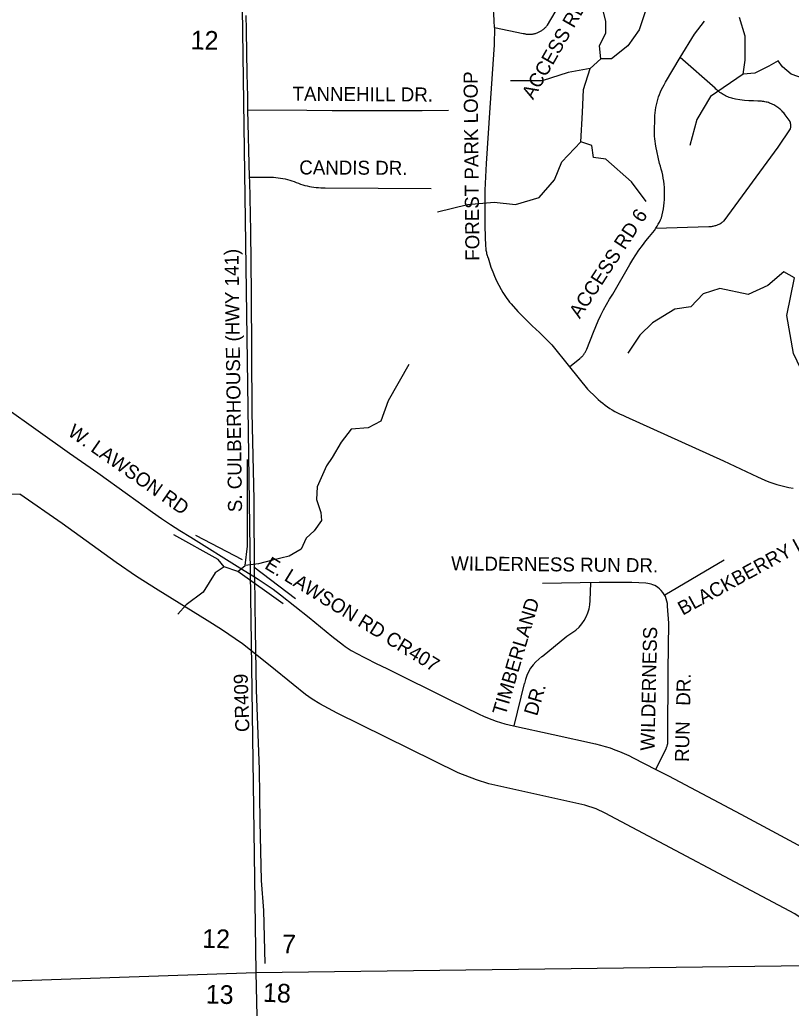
# Model space of a CAD drawing. Extents: x 1670563 to 1761545, y 515755 to 578944.
# Drawn here: x 1692542 to 1696673, y 522753 to 528045 of the extents above; entities that cross this region are included whole.
import ezdxf

# ---------------------------------------------------------------- set-up
doc = ezdxf.new("R2010")
doc.units = 0
for name, color, linetype in [('4_TwnRge', 7, 'Continuous'), ('5_sectionlines', 7, 'Continuous'), ('62_text', 7, 'Continuous'), ('LIMITS', 7, 'Continuous'), ('SHP_LINE', 7, 'Continuous'), ('STREETCL', 7, 'Continuous'), ('STRNAMES', 7, 'Continuous')]:
    doc.layers.add(name, color=color, linetype=linetype)

# ---------------------------------------------------------------- blocks, each defined once
blk = doc.blocks.new('CITY_LIMITS02')
at = {"layer": 'LIMITS'}
for points in [[(1691726.5, 525506.8), (1692542.3, 525506.1)], [(1696991.8, 522984.4), (1696846.2, 523133.3), (1696785.4, 523193.4), (1696692.7, 523258.4), (1695676.6, 523796.7), (1695627.9, 523819.7), (1695568, 523839.6), (1695054.6, 523954.8), (1694987.3, 523974.9), (1694889.1, 524013.1), (1694241.1, 524331.9), (1694148.1, 524382.3), (1694108.4, 524407.4), (1694072.5, 524433.4), (1694005, 524485.9), (1693882.6, 524586.6), (1693735.1, 524703.2), (1693621.8, 524781.2), (1693544.8, 524829.3), (1693283.3, 524992.1), (1693167.6, 525064), (1693058.6, 525138.8), (1692768.3, 525348), (1692542.3, 525506.1)]]:
    blk.add_lwpolyline(points, dxfattribs=at)

msp = doc.modelspace()

# ---------------------------------------------------------------- linework, layer by layer
at = {"layer": '4_TwnRge'}
msp.add_lwpolyline([(1693900.8, 565154.5), (1693867.8, 559919.3), (1693819.4, 554617.2), (1693735.2, 549363.2), (1693687.1, 544103.2), (1693620.9, 538819.1), (1693684.6, 533590.9), (1693722.5, 528338.7), (1693732, 528106.5), (1693805.9, 522944.4), (1693926.3, 517684.2)], dxfattribs=at)
at = {"layer": '5_sectionlines'}
for points in [[(1693805.9, 522944.4), (1698871.1, 523008), (1704181.4, 523037.2), (1709444.2, 523180.6), (1714834.2, 523147.7)], [(1682894.7, 522815.2), (1688228.1, 522753.5), (1693805.9, 522944.4)]]:
    msp.add_lwpolyline(points, dxfattribs=at)
at = {"layer": 'SHP_LINE'}
for points in [[(1695901, 528120), (1695858, 527991), (1695799, 527905), (1695710, 527836), (1695654, 527836), (1695647, 527905), (1695680, 527975), (1695680, 528037), (1695664, 528100)], [(1696739, 527731), (1696673, 527754), (1696627, 527793), (1696604, 527826), (1696554, 527797), (1696479, 527760), (1696416, 527754), (1696426, 527829), (1696426, 527958), (1696396, 528057)], [(1694779, 527016), (1694940, 527056), (1695082, 527069), (1695197, 527056), (1695324, 527093), (1695405, 527189), (1695445, 527285), (1695547, 527391), (1695556, 527549), (1695560, 527672), (1695597, 527784), (1695654, 527836)], [(1695597, 527784), (1695479, 527762), (1695340, 527719), (1695169, 527719)], [(1696416, 527754), (1696241, 527635), (1696167, 527511), (1696130, 527372)], [(1695897, 527072), (1695817, 527177), (1695680, 527298), (1695615, 527307), (1695606, 527372), (1695547, 527391)], [(1696690, 526663), (1696634, 526696), (1696548, 526623), (1696442, 526574), (1696290, 526607), (1696201, 526577), (1696135, 526508), (1696050, 526495), (1695931, 526422), (1695862, 526356), (1695799, 526261)], [(1696823, 525971), (1696686, 526258), (1696650, 526462), (1696690, 526663)], [(1694626, 526199), (1694515, 526005), (1694476, 525896), (1694407, 525860), (1694316, 525854), (1694263, 525784), (1694214, 525701), (1694184, 525657), (1694135, 525544), (1694131, 525477), (1694154, 525407), (1694157, 525364), (1694118, 525309), (1694075, 525269), (1694049, 525210), (1693985, 525173), (1693896, 525152), (1693820, 525133), (1693748, 525124)], [(1693748, 525124), (1693761, 525227), (1693761, 525691)], [(1693636, 525116), (1693605, 525156), (1693366, 525287)], [(1693483, 525285), (1693732, 525155)], [(1693710, 525091), (1693636, 525116), (1693588, 525084), (1693524, 524980), (1693432, 524913), (1693389, 524863)], [(1693710, 525091), (1693748, 525124)], [(1694018, 524945), (1693796, 525115)], [(1693952, 524918), (1693710, 525091)]]:
    msp.add_lwpolyline(points, dxfattribs=at)
at = {"layer": 'STREETCL'}
for points in [[(1695083.7, 528003.8), (1695082.5, 528040.3), (1695080.2, 528076.7), (1695076.8, 528113), (1695072.3, 528149.1), (1695066.7, 528185.2), (1695060, 528221), (1695017.5, 528382.3), (1695002.6, 528435.4), (1694994.8, 528464.6), (1694988.1, 528494), (1694982.4, 528523.7), (1694977.7, 528553.5), (1694974.1, 528583.4), (1694971.5, 528613.5), (1694974.9, 528674.7), (1694980.3, 528735.8), (1694991.9, 528816.4)], [(1695083.7, 528003.8), (1695238.1, 527971.8), (1695242.2, 527970.8), (1695246.2, 527969.9), (1695250.3, 527969.2), (1695254.5, 527968.6), (1695258.6, 527968.1), (1695262.8, 527967.8), (1695267, 527967.6), (1695271.2, 527967.6), (1695275.3, 527967.7), (1695279.5, 527967.9), (1695283.7, 527968.3), (1695287.8, 527968.9), (1695291.9, 527969.6), (1695296, 527970.4), (1695300.1, 527971.3), (1695304.1, 527972.4), (1695308.1, 527973.7), (1695312, 527975.1), (1695315.9, 527976.6), (1695319.8, 527978.2), (1695323.6, 527980), (1695327.3, 527981.9), (1695330.9, 527983.9), (1695334.5, 527986.1), (1695338, 527988.3), (1695341.5, 527990.7), (1695344.8, 527993.2), (1695348, 527995.9), (1695351.2, 527998.6), (1695354.3, 528001.4), (1695357.2, 528004.4), (1695360.1, 528007.4), (1695362.9, 528010.6), (1695365.5, 528013.8), (1695368, 528017.1), (1695468.6, 528187.1)], [(1693752.2, 528068.1), (1693753.6, 527992.8), (1693754.6, 527985.6), (1693757.7, 527755.8), (1693760.8, 527633.5), (1693761.7, 527562.8)], [(1696078.7, 527842.5), (1696154.6, 527968.4), (1696209.2, 528037.3)], [(1695083.7, 528003.8), (1695083.8, 527972.9), (1695083.1, 527942), (1695081.6, 527911.1), (1695058.5, 527574.4), (1695039.7, 527276), (1695031.7, 527133.2), (1695031.7, 526940.3), (1695036.6, 526831.1), (1695037, 526824.9), (1695037.6, 526818.7), (1695038.4, 526812.5), (1695039.4, 526806.4), (1695040.6, 526800.3), (1695041.9, 526794.3), (1695043.5, 526788.3), (1695045.3, 526782.3), (1695047.3, 526776.4), (1695049.5, 526770.6), (1695057, 526745.5), (1695065.3, 526720.7), (1695074.5, 526696.1), (1695084.5, 526671.8), (1695095.3, 526647.9), (1695106.9, 526624.4), (1695119.2, 526601.3), (1695128.4, 526585.8), (1695135.1, 526574.8), (1695142.1, 526564.1), (1695149.5, 526553.6), (1695157.2, 526543.3), (1695165.2, 526533.3), (1695173.6, 526523.5), (1695209.8, 526483.6), (1695247.3, 526444.9), (1695285.9, 526407.3), (1695325.7, 526370.9), (1695392, 526304.5), (1695486.3, 526187.3)], [(1695948.2, 526929.6), (1695954.9, 526940.3), (1695961.3, 526951.2), (1695967.3, 526962.3), (1695973, 526973.5), (1695978.4, 526985), (1695982.4, 527000.9), (1695985.8, 527017), (1695988.8, 527033.2), (1695991.1, 527049.5), (1695993, 527065.8), (1695994.3, 527082.2), (1695995, 527098.7), (1695995.2, 527115.1), (1695994.9, 527131.6), (1695994, 527148), (1695992.5, 527164.4), (1695990.6, 527180.7), (1695988, 527197), (1695985, 527213.1), (1695981.4, 527229.2), (1695977.3, 527245.1), (1695972.6, 527260.9), (1695967.4, 527276.5), (1695948.9, 527368.1), (1695946.5, 527381.4), (1695944.4, 527394.9), (1695942.8, 527408.3), (1695941.6, 527421.9), (1695940.8, 527435.4), (1695940.5, 527449), (1695940.6, 527462.6), (1695941.1, 527476.2), (1695942.1, 527489.7), (1695941.9, 527504.1), (1695942.3, 527518.6), (1695943.1, 527533), (1695944.5, 527547.3), (1695946.4, 527561.6), (1695948.7, 527575.8), (1695951.6, 527590), (1695955, 527604), (1695958.8, 527617.9), (1695963.1, 527631.7), (1695968, 527645.3), (1695973.2, 527658.7), (1695979, 527671.9), (1695985.2, 527684.9), (1695991.9, 527697.7), (1695999, 527710.3), (1696078.7, 527842.5)], [(1695948.2, 526929.6), (1696232.4, 526938), (1696237.1, 526938.2), (1696241.8, 526938.6), (1696246.5, 526939.1), (1696251.2, 526939.8), (1696255.8, 526940.7), (1696260.5, 526941.8), (1696265, 526943), (1696269.6, 526944.3), (1696274, 526945.8), (1696278.4, 526947.5), (1696282.8, 526949.3), (1696287.1, 526951.3), (1696291.3, 526953.4), (1696295.5, 526955.7), (1696299.5, 526958.1), (1696303.5, 526960.7), (1696307.4, 526963.4), (1696311.2, 526966.2), (1696314.9, 526969.1), (1696604.1, 527362.9), (1696668.9, 527461.6), (1696669.4, 527463.6), (1696669.9, 527465.6), (1696670.2, 527467.6), (1696670.6, 527469.7), (1696670.8, 527471.7), (1696671, 527473.8), (1696671.1, 527475.9), (1696671.1, 527477.9), (1696671, 527480), (1696670.9, 527482.1), (1696670.7, 527484.1), (1696670.5, 527486.2), (1696670.1, 527488.2), (1696669.7, 527490.3), (1696669.2, 527492.3), (1696668.7, 527494.3), (1696668.1, 527496.3), (1696667.4, 527498.2), (1696666.7, 527500.2), (1696641.1, 527536.8), (1696637.3, 527541.7), (1696633.3, 527546.6), (1696629.1, 527551.3), (1696624.8, 527555.8), (1696620.3, 527560.2), (1696615.7, 527564.5), (1696610.9, 527568.6), (1696606, 527572.5), (1696601, 527576.2), (1696595.8, 527579.8), (1696590.5, 527583.1), (1696585.1, 527586.3), (1696579.6, 527589.3), (1696574, 527592.2), (1696568.3, 527594.8), (1696562.5, 527597.2), (1696556.6, 527599.4), (1696550.7, 527601.4), (1696544.7, 527603.2), (1696538.6, 527604.8), (1696532.5, 527606.2), (1696526.3, 527607.4), (1696520.1, 527608.3), (1696513.9, 527609.1), (1696507.6, 527609.6), (1696501.4, 527609.9), (1696495.1, 527610), (1696470.9, 527610.4), (1696446.8, 527611.7), (1696422.7, 527613.7), (1696398.7, 527616.6), (1696374.8, 527620.4), (1696367.9, 527621.8), (1696361.1, 527623.4), (1696354.3, 527625.3), (1696347.6, 527627.3), (1696341, 527629.7), (1696334.4, 527632.2), (1696328, 527635), (1696321.6, 527638), (1696315.4, 527641.2), (1696309.3, 527644.6), (1696303.3, 527648.3), (1696297.4, 527652.1), (1696291.7, 527656.2), (1696286.1, 527660.4), (1696280.6, 527664.9), (1696275.3, 527669.5), (1696270.2, 527674.3), (1696265.3, 527679.3), (1696078.7, 527842.5)], [(1693761.7, 527562.8), (1693771, 527201.8)], [(1693761.7, 527562.8), (1694078.4, 527560.3), (1694214.3, 527559.6), (1694385.1, 527559), (1694696.8, 527559.9), (1694837.4, 527562)], [(1693771, 527201.8), (1693876, 527202.7), (1693888.6, 527202.6), (1693901.1, 527202), (1693913.6, 527201.1), (1693926.1, 527199.7), (1693938.5, 527197.9), (1693950.8, 527195.7), (1693963.1, 527193.1), (1693975.2, 527190.1), (1693987.3, 527186.7), (1693999.3, 527182.9), (1694011.1, 527178.7), (1694022.7, 527174.1), (1694034.1, 527169.6), (1694045.6, 527165.5), (1694057.2, 527161.7), (1694069, 527158.4), (1694080.8, 527155.4), (1694092.8, 527152.8), (1694104.8, 527150.6), (1694116.9, 527148.8), (1694129.1, 527147.4), (1694141.2, 527146.4), (1694153.4, 527145.8), (1694165.7, 527145.6), (1694177.9, 527145.7), (1694461.7, 527143.2), (1694744.5, 527142)], [(1693771, 527201.8), (1693771.8, 527181), (1693778.1, 526912.9), (1693781.2, 526579.5), (1693784.2, 525942.9), (1693795.2, 525476.3), (1693797, 525063.6)], [(1695486.3, 526187.3), (1695541.4, 526231.8), (1695544.6, 526234.4), (1695547.7, 526237.2), (1695550.8, 526240.1), (1695553.7, 526243.1), (1695556.6, 526246.2), (1695559.3, 526249.4), (1695561.9, 526252.7), (1695564.5, 526256.1), (1695566.9, 526259.5), (1695569.2, 526263), (1695571.3, 526266.6), (1695573.4, 526270.3), (1695575.3, 526274), (1695577.1, 526277.8), (1695578.8, 526281.7), (1695613.9, 526373.1), (1695626, 526403.4), (1695639.1, 526433.3), (1695653.1, 526462.8), (1695668.1, 526491.8), (1695683.9, 526520.3), (1695700.6, 526548.4), (1695718.1, 526575.9), (1695809.1, 526735.5), (1695824.5, 526761.6), (1695840.8, 526787.2), (1695857.9, 526812.3), (1695875.8, 526836.8), (1695894.5, 526860.7), (1695913.9, 526884), (1695923.1, 526894.9), (1695931.8, 526906.2), (1695940.2, 526917.7), (1695948.2, 526929.6)], [(1691670.4, 526588.7), (1691704.7, 526556.4), (1691829.2, 526441.7), (1691851.6, 526419.3), (1691874.7, 526397.6), (1691898.5, 526376.7), (1691923, 526356.6), (1691973.5, 526318.8), (1692023.1, 526279.9), (1692088.2, 526234.3), (1692235.1, 526133.3), (1692459.7, 525972.8), (1692639.6, 525844.7), (1692807.9, 525725.1), (1692960, 525619.5), (1693118.2, 525505.8), (1693251.7, 525409.3), (1693299.9, 525375.4), (1693349, 525342.6), (1693398.8, 525311), (1693457.8, 525275), (1693720.7, 525111.3), (1693797.9, 525063)], [(1695486.3, 526187.3), (1695582.6, 526067.7), (1695628, 526023.3), (1695639.5, 526012.5), (1695651.3, 526002.1), (1695663.4, 525992.1), (1695675.9, 525982.4), (1695688.6, 525973.2), (1695701.7, 525964.5), (1695715.1, 525956.1), (1695728.7, 525948.3), (1695742.6, 525940.8), (1695756.7, 525933.9), (1695771.1, 525927.4), (1695785.6, 525921.4), (1696311.2, 525684.2), (1696492, 525597.7), (1696512.2, 525588.4), (1696532.7, 525579.8), (1696553.5, 525571.8), (1696574.6, 525564.4), (1696595.8, 525557.8), (1696617.3, 525551.8), (1696638.9, 525546.5), (1696660.7, 525541.8), (1696682.7, 525537.9)], [(1696313.2, 525151.3), (1695995.6, 524964.7)], [(1693797.9, 525063), (1693802.1, 524776.9), (1693807.9, 524457.9), (1693823.5, 524030.7), (1693826.5, 523753.1), (1693834, 523437.6), (1693847.4, 523276.4), (1693854.3, 522992.5)], [(1693797.9, 525063), (1693818.4, 525050.2), (1693856.7, 525025.4), (1693897.9, 524996.7), (1693938.1, 524966.5), (1694091.2, 524845.3), (1694212.6, 524745.5), (1694274.5, 524697.4), (1694284.7, 524689.7), (1694295.1, 524682.4), (1694305.8, 524675.4), (1694316.7, 524668.8), (1694327.8, 524662.5), (1694339.1, 524656.5), (1694394.6, 524626.7), (1694450.9, 524598.3), (1694507.9, 524571.4), (1694849.1, 524401.6), (1695002.7, 524326.9), (1695024.7, 524316.6), (1695047, 524307.1), (1695069.6, 524298.3), (1695092.5, 524290.2), (1695115.7, 524282.9), (1695139, 524276.4), (1695162.6, 524270.6), (1695186.4, 524265.6), (1695398.6, 524218.3), (1695625.1, 524167.7), (1695651.3, 524161.4), (1695677.3, 524154.2), (1695703, 524146.2), (1695728.4, 524137.2), (1695753.6, 524127.5), (1695778.4, 524116.9), (1695802.8, 524105.4), (1695826.8, 524093.2), (1695948.5, 524031.9)], [(1695895.4, 525028.3), (1695820.2, 525031.7), (1695644.2, 525031.6), (1695341.3, 525026.1)], [(1695596.9, 524935.9), (1695599.2, 525030.8)], [(1695948.5, 524031.9), (1696003.3, 524144.2), (1696004.7, 524147.2), (1696006, 524150.2), (1696007.2, 524153.3), (1696008.3, 524156.4), (1696009.2, 524159.5), (1696010.1, 524162.7), (1696010.9, 524165.9), (1696011.5, 524169.1), (1696012.1, 524172.4), (1696012.5, 524175.6), (1696012.9, 524178.9), (1696013.1, 524182.2), (1696013.2, 524185.5), (1696013.2, 524188.8), (1696013.1, 524192.1), (1696012.9, 524195.3), (1696013.8, 524560.9), (1696017.5, 524815), (1696010.5, 524905.7)], [(1695338.5, 524635.7), (1695471.4, 524744.4), (1695519.8, 524777.9)], [(1695189.1, 524264.9), (1695244.6, 524491.8)], [(1695948.5, 524031.9), (1696016.6, 523997.7), (1696403.2, 523791.7), (1696804.5, 523576.3), (1696829.9, 523562.1), (1696856, 523547.9), (1696881.7, 523532.9), (1696906.9, 523517), (1696931.5, 523500.3), (1696955.6, 523482.9), (1696979, 523464.6), (1697001.9, 523445.6), (1697024.2, 523425.9), (1697045.8, 523405.4), (1697066.7, 523384.3), (1697086.9, 523362.5), (1697316.2, 523128), (1697539.5, 522903.5), (1697637.9, 522813.2), (1697777, 522701.3)]]:
    msp.add_lwpolyline(points, dxfattribs=at)
for centre, radius, start, end in [((1695895.1, 524946), 82.2, 63.1416, 89.8575), ((1695899, 524923.8), 101.2, 47.3206, 70.7971), ((1695892.5, 524907.3), 117.9, 359.2298, 50.4552), ((1695386.4, 524940.9), 210.6, 309.2965, 358.6377), ((1695468.8, 524448), 228.5, 124.7818, 168.9592)]:
    msp.add_arc(centre, radius, start, end, dxfattribs=at)

# ---------------------------------------------------------------- block references
msp.add_blockref('CITY_LIMITS02', (0, 0), dxfattribs=at)

# ---------------------------------------------------------------- texts
at = {"layer": '62_text'}
for s, rotation, p in [('12', 358.9337, (1693456.2, 527887)), ('12', 358.9346, (1693517.8, 523076.6)), ('7', 358.3547, (1693944.6, 523047.7)), ('18', 357.7005, (1693842.8, 522787.8)), ('13', 358.5321, (1693536.8, 522778.7))]:
    msp.add_text(s, height=100, rotation=rotation, dxfattribs=at).set_placement(p)
at = {"layer": 'STRNAMES'}
for s, rotation, p in [('ACCESS RD 7', 60.3465, (1695290.7, 527613.7)), ('FOREST PARK LOOP', 90.6194, (1695003.8, 526755.1)), ('TANNEHILL DR.', 359.65, (1694002.2, 527611.8)), ('CANDIS DR.', 359.7418, (1694038.4, 527217.2)), ('ACCESS RD 6', 56.789, (1695540.4, 526441)), ('S. CULBERHOUSE (HWY 141)', 90.7989, (1693732.3, 525409.3)), ('W. LAWSON RD', 325.0246, (1692793.1, 525824.3)), ('BLACKBERRY LANE', 28.6897, (1696091.8, 524854.3)), ('E. LAWSON RD CR407', 328.3907, (1693848.1, 525110.6)), ('WILDERNESS RUN DR.', 359.4177, (1694851.3, 525097.6)), ('TIMBERLAND ', 73.5727, (1695143, 524316.2)), ('WILDERNESS  ', 88.7191, (1695940.7, 524131.5)), ('CR409', 91.892, (1693771.9, 524233)), ('  RUN   DR.', 88.7191, (1696123.7, 524015.1)), ('DR.', 73.5727, (1695311.8, 524313.7))]:
    msp.add_text(s, height=75, rotation=rotation, dxfattribs=at).set_placement(p)

doc.saveas('drawing.dxf')
